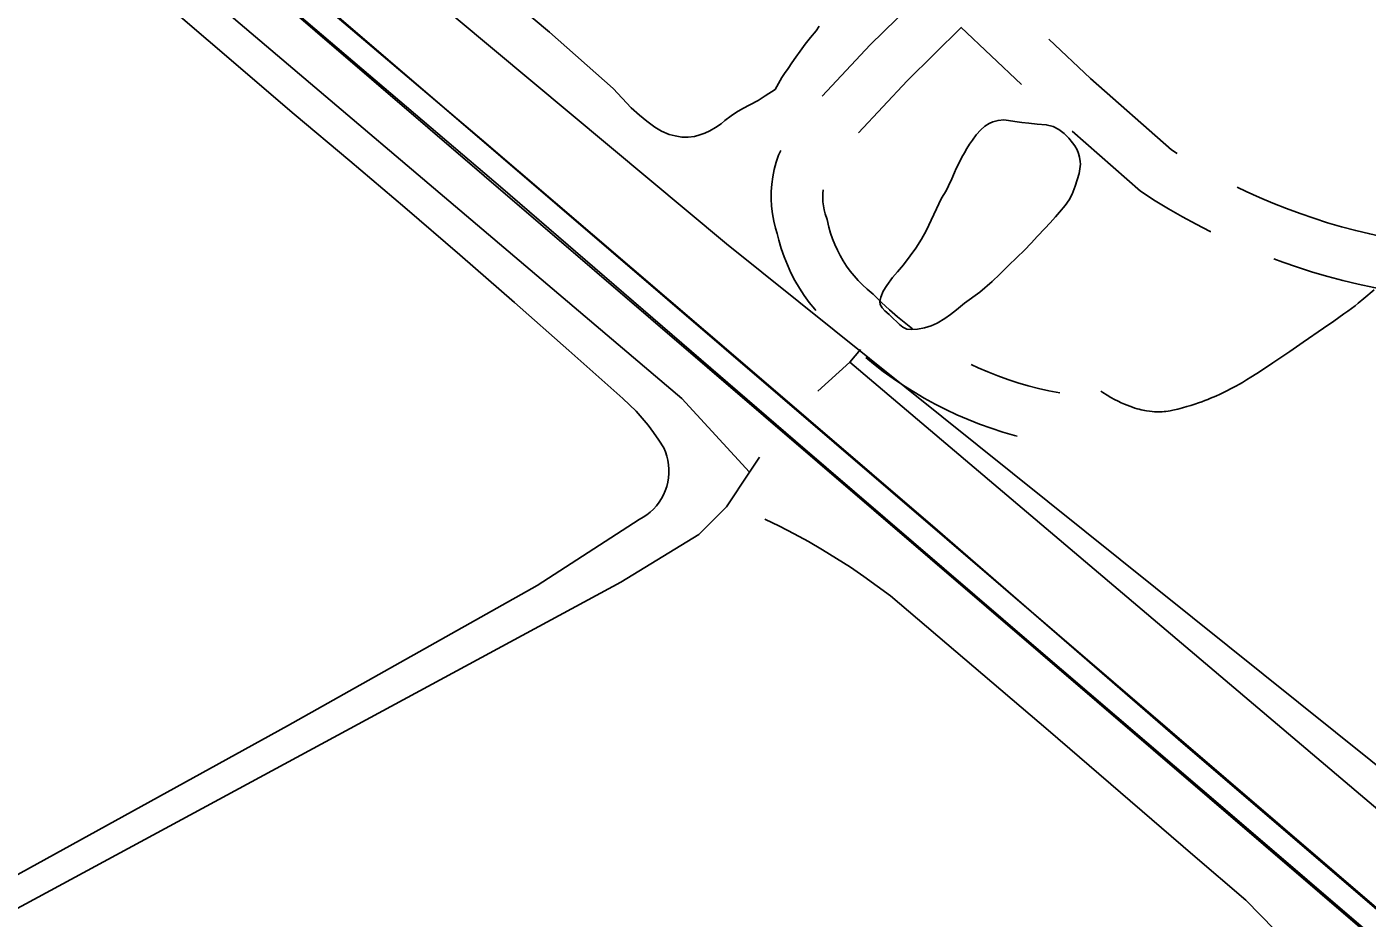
# Model space of a CAD drawing. Extents: x 3424494 to 3462436, y 522220 to 547718.
# Drawn here: x 3434363 to 3435143, y 542993 to 543511 of the extents above; entities that cross this region are included whole.
import ezdxf

# ---------------------------------------------------------------- set-up
doc = ezdxf.new("R2010")
doc.units = 0
for name, color, linetype in [('V-DTCH-CNTR', 7, 'Continuous'), ('V-RAIL-TRAK', 7, 'Continuous'), ('V-ROAD-CNTR', 7, 'Continuous'), ('V-SITE-OTLN', 7, 'Continuous'), ('V-TOPO-SHOR', 7, 'Continuous')]:
    doc.layers.add(name, color=color, linetype=linetype)

msp = doc.modelspace()

# ---------------------------------------------------------------- linework, layer by layer
at = {"layer": 'V-DTCH-CNTR'}
for points in [[(3434419.05, 543545.93), (3434468.93, 543503.04), (3434518.96, 543460.33), (3434551.21, 543433.26), (3434583.31, 543406), (3434615.24, 543378.55), (3434647.01, 543350.91), (3434678.62, 543323.08), (3434710.05, 543295.07), (3434713.97, 543291.45), (3434717.72, 543287.67), (3434721.3, 543283.72), (3434724.71, 543279.62), (3434727.93, 543275.38), (3434730.96, 543271), (3434733.8, 543266.48), (3434734.8, 543264.13), (3434735.61, 543261.7), (3434736.22, 543259.2), (3434736.62, 543256.67), (3434736.82, 543254.12), (3434736.81, 543251.55), (3434736.59, 543249), (3434736.16, 543246.47), (3434735.53, 543243.99), (3434734.7, 543241.56), (3434733.67, 543239.21), (3434732.46, 543236.95), (3434731.06, 543234.81), (3434729.5, 543232.77), (3434727.78, 543230.88), (3434725.91, 543229.12), (3434723.9, 543227.53), (3434721.77, 543226.1), (3434719.53, 543224.86), (3434660.24, 543186.49), (3434514.96, 543104.94), (3434314.4, 542994.45)], [(3435142.53, 542934.22), (3435129.56, 542946.94), (3435114.03, 542960.86), (3435072.19, 543003.57), (3435041.52, 543030.02), (3434957.38, 543102.42), (3434865.56, 543180.38), (3434857.94, 543186.12), (3434850.2, 543191.67), (3434842.31, 543197.03), (3434834.3, 543202.2), (3434826.17, 543207.17), (3434817.92, 543211.95), (3434809.56, 543216.52), (3434801.09, 543220.89), (3434792.52, 543225.05)]]:
    msp.add_lwpolyline(points, dxfattribs=at)
at = {"layer": 'V-RAIL-TRAK'}
for points in [[(3433283.14, 544579.55), (3433433.1, 544451.31), (3433542.37, 544357.27), (3433704.52, 544218.89), (3433864.49, 544081.31), (3433992.63, 543970.58), (3434099.35, 543880.11), (3434230.64, 543767.18), (3434365.07, 543652.07), (3434485.35, 543548.88), (3434638.85, 543418.06), (3434810.42, 543270.34), (3434948.98, 543151.45), (3435062.97, 543054.03), (3435154.17, 542975.7)], [(3435190.42, 542962.13), (3435035.75, 543094.74), (3434892.87, 543218.59), (3434779.86, 543315.61), (3434627.75, 543445.64), (3434493.11, 543559.77), (3434400.94, 543640.08), (3434291.47, 543733.73), (3434167.07, 543840.89), (3434043.44, 543946.07), (3433898.59, 544070.13), (3433740.38, 544206.31), (3433525.96, 544390.61), (3433337.09, 544551.86)]]:
    msp.add_lwpolyline(points, dxfattribs=at)
at = {"layer": 'V-ROAD-CNTR'}
for points in [[(3432086.35, 545626.63), (3433017.49, 544826.15), (3436584.01, 541768.29), (3439656.25, 539130.43), (3440791.29, 538157.35)], [(3432733.04, 545050.32), (3433007.72, 544814.76), (3436574.25, 541756.91), (3439266.7, 539445.13)], [(3434884.96, 543531.25), (3434853.89, 543500.56), (3434826, 543470.78)], [(3434906.79, 543510.64), (3434875.39, 543479.63), (3434847.1, 543449.42)], [(3434941.84, 543477.54), (3434906.59, 543510.83)], [(3435032.34, 543437.44), (3435029.03, 543439.55), (3434981.92, 543480.95), (3434957.67, 543503.85)], [(3435051.8, 543392.09), (3435051.53, 543392.22), (3435043.37, 543396.39), (3435035.32, 543400.75), (3435027.36, 543405.3), (3435019.52, 543410.04), (3435010.96, 543415.48), (3434971.22, 543450.41)], [(3434801.79, 543439.27), (3434800.59, 543436.41), (3434799.19, 543432.34), (3434798.05, 543428.17), (3434797.18, 543423.95), (3434796.58, 543419.69), (3434796.26, 543415.39), (3434796.22, 543411.07), (3434796.46, 543406.77), (3434796.98, 543402.49), (3434797.77, 543398.24), (3434798.83, 543394.07), (3434799.82, 543391.02), (3434800.76, 543387.06), (3434802.16, 543382.2), (3434803.81, 543377.42), (3434805.68, 543372.72), (3434807.78, 543368.13), (3434810.11, 543363.65), (3434812.66, 543359.28), (3434815.42, 543355.04), (3434818.39, 543350.95), (3434821.55, 543347.01), (3434822.22, 543346.25)], [(3434826.41, 543416.28), (3434826.25, 543414.13), (3434826.23, 543411.76), (3434826.36, 543409.4), (3434826.65, 543407.04), (3434827.08, 543404.71), (3434827.67, 543402.41), (3434828.74, 543399.11), (3434829.79, 543394.67), (3434830.78, 543391.24), (3434831.94, 543387.87), (3434833.26, 543384.55), (3434834.75, 543381.29), (3434836.4, 543378.12), (3434838.2, 543375.04), (3434840.15, 543372.04), (3434842.25, 543369.15), (3434844.48, 543366.36), (3434846.85, 543363.69), (3434849.36, 543361.14), (3434851.98, 543358.71), (3434855.47, 543355.79), (3434860.47, 543350.86), (3434865.01, 543346.66), (3434869.68, 543342.6), (3434874.46, 543338.68), (3434878.39, 543335.67)], [(3435162.04, 543387.15), (3435160.88, 543387.34), (3435152.58, 543388.94), (3435144.32, 543390.73), (3435136.1, 543392.71), (3435127.93, 543394.89), (3435119.81, 543397.26), (3435111.76, 543399.82), (3435103.76, 543402.57), (3435095.83, 543405.51), (3435087.97, 543408.63), (3435080.19, 543411.94), (3435072.49, 543415.43), (3435067.25, 543417.95)], [(3435185.7, 543354.27), (3435183.37, 543354.42), (3435174.2, 543355.21), (3435164.84, 543356.26), (3435155.57, 543357.81), (3435146.57, 543359.54), (3435137.62, 543361.48), (3435128.71, 543363.63), (3435119.86, 543365.99), (3435111.06, 543368.56), (3435102.33, 543371.33), (3435093.67, 543374.31), (3435088.5, 543376.23)], [(3434987.97, 543299.36), (3434989.18, 543298.57), (3434991.55, 543297.09), (3434993.8, 543295.77), (3434995.93, 543294.6), (3434997.94, 543293.57), (3434999.83, 543292.67), (3435001.61, 543291.87), (3435003.29, 543291.17), (3435004.87, 543290.57), (3435006.35, 543290.04), (3435007.73, 543289.59), (3435009.04, 543289.2), (3435010.26, 543288.86), (3435011.4, 543288.57), (3435012.47, 543288.33), (3435013.47, 543288.12), (3435014.42, 543287.95), (3435016.17, 543287.69), (3435017.71, 543287.51), (3435019.05, 543287.41), (3435020.22, 543287.35), (3435021.24, 543287.34), (3435022.13, 543287.34), (3435023.68, 543287.41), (3435024.83, 543287.5), (3435025.7, 543287.59), (3435026.99, 543287.78), (3435028.27, 543288.01), (3435029.75, 543288.33), (3435032.63, 543288.99), (3435035.35, 543289.68), (3435037.89, 543290.4), (3435040.28, 543291.11), (3435042.53, 543291.83), (3435044.63, 543292.55), (3435046.59, 543293.25), (3435048.44, 543293.94), (3435050.16, 543294.61), (3435051.77, 543295.26), (3435054.78, 543296.54), (3435057.4, 543297.72), (3435059.68, 543298.79), (3435061.66, 543299.77), (3435063.38, 543300.65), (3435066.37, 543302.24), (3435068.59, 543303.48), (3435070.24, 543304.44), (3435072.68, 543305.91), (3435075.1, 543307.43), (3435078.61, 543309.7), (3435081.87, 543311.83), (3435087.93, 543315.84), (3435093.17, 543319.36), (3435097.73, 543322.44), (3435105.65, 543327.85), (3435117.47, 543336.01), (3435123.37, 543340.11), (3435129.29, 543344.22), (3435131.61, 543345.88), (3435133.74, 543347.48), (3435135.72, 543349.02), (3435137.54, 543350.49), (3435140.94, 543353.29), (3435146.86, 543358.22)], [(3434851.32, 543318.86), (3434855.83, 543315.17), (3434861.47, 543310.84), (3434867.24, 543306.69), (3434873.14, 543302.71), (3434879.15, 543298.92), (3434885.29, 543295.31), (3434891.52, 543291.9), (3434897.86, 543288.68), (3434904.29, 543285.66), (3434910.82, 543282.83), (3434917.43, 543280.21), (3434924.11, 543277.8), (3434930.87, 543275.58), (3434937.69, 543273.58), (3434939.37, 543273.14)], [(3434912.52, 543314.94), (3434916.63, 543313.01), (3434922.31, 543310.55), (3434928.06, 543308.27), (3434933.88, 543306.16), (3434939.76, 543304.24), (3434945.69, 543302.5), (3434951.68, 543300.94), (3434957.72, 543299.57), (3434964.01, 543298.33)]]:
    msp.add_lwpolyline(points, dxfattribs=at)
at = {"layer": 'V-SITE-OTLN'}
msp.add_lwpolyline([(3435053.96, 544212.52), (3435122.66, 544125.49), (3435330.67, 543862.09), (3435410.87, 543760.52), (3435650.78, 543375.21), (3435691.99, 543311.4), (3435670.55, 543294.05), (3435669.79, 543293.52), (3435625.65, 543257.98), (3435228.12, 543018.14), (3434770.35, 543384.92), (3434159, 543894.84), (3434445.32, 543990.28), (3434450.23, 543991.91)], close=True, dxfattribs=at)
at = {"layer": 'V-TOPO-SHOR'}
msp.add_line((3434848.16, 543323.57), (3434841.93, 543316.22), dxfattribs=at)
for points in [[(3434133.33, 543808.85), (3434270.35, 543691.96), (3434326.52, 543636.33), (3434340.98, 543628.01), (3434351.55, 543623.64), (3434361.71, 543617.7), (3434392.95, 543593.2), (3434744.28, 543295.05), (3434783.59, 543252.23)], [(3434798.59, 543474.67), (3434792.78, 543470.89), (3434788.62, 543468.28), (3434783.87, 543465.74), (3434779.71, 543463.59), (3434776.08, 543461.51), (3434772.98, 543459.35), (3434769.41, 543456.68), (3434767.09, 543454.71), (3434763.92, 543452.56), (3434760.55, 543450.61), (3434757.72, 543449.31), (3434754.81, 543448.27), (3434751.59, 543447.37), (3434748.03, 543446.99), (3434744.35, 543447.01), (3434740.53, 543447.69), (3434736.92, 543448.57), (3434732.46, 543450.37), (3434728.52, 543452.83), (3434723.94, 543456.21), (3434719.68, 543459.66), (3434714.83, 543463.9), (3434704.43, 543475.14), (3434667.38, 543507.99), (3434598.28, 543565.83)], [(3434824.2, 543511.51), (3434822.35, 543508.82), (3434819.16, 543504.95), (3434816.12, 543500.96), (3434813.06, 543496.96), (3434810.54, 543493.42), (3434808.29, 543490.08), (3434806.1, 543486.8), (3434803.98, 543483.92), (3434802.38, 543481.69), (3434798.59, 543474.67)], [(3434975.39, 543425.83), (3434973.04, 543418.4), (3434971.24, 543413.87), (3434969.51, 543410.59), (3434967.19, 543407.32), (3434963.94, 543403.39), (3434961.56, 543400.7), (3434958.38, 543397.17), (3434955.4, 543393.96), (3434951.03, 543389.38), (3434947.46, 543385.45), (3434943.48, 543381.33), (3434939.12, 543377.01), (3434934.22, 543372.3), (3434929.13, 543367.39), (3434924.82, 543363.07), (3434917.49, 543356.87), (3434908.7, 543350.53), (3434904.07, 543346.61), (3434900.56, 543343.93), (3434897.2, 543341.52), (3434892.77, 543338.84), (3434889.34, 543337.35), (3434885.32, 543336.12), (3434881.37, 543335.49), (3434877.62, 543335.12), (3434875.05, 543335.39), (3434872.89, 543336.53), (3434870.92, 543338.11), (3434869.48, 543339.44), (3434867.06, 543341.82), (3434864.84, 543344.01), (3434862.41, 543346.06), (3434860.71, 543347.71), (3434859.6, 543349.7), (3434859.42, 543351.41), (3434859.96, 543353.9), (3434861.42, 543357.38), (3434863.48, 543360.73), (3434866.8, 543365.32), (3434869.71, 543368.79), (3434873.16, 543372.78), (3434877.14, 543377.96), (3434880.32, 543382.41), (3434883.71, 543387.66), (3434886.43, 543392.58), (3434895.36, 543411.54), (3434897.95, 543415.81), (3434899.41, 543418.62), (3434901.34, 543422.82), (3434902.88, 543426.44), (3434903.88, 543428.73), (3434905.74, 543432.41), (3434907.14, 543435.3), (3434908.6, 543437.92), (3434910, 543440.28), (3434911.53, 543442.84), (3434913.25, 543445.26), (3434915.44, 543448.28), (3434918.09, 543451.16), (3434920.4, 543453.25), (3434922.98, 543454.95), (3434925.09, 543455.86), (3434928.19, 543456.69), (3434931.61, 543456.94), (3434934.24, 543456.59), (3434937.92, 543455.98), (3434941.93, 543455.49), (3434946.14, 543455.08), (3434950.88, 543454.52), (3434956.2, 543454.17), (3434960.21, 543453.22), (3434963.56, 543451.43), (3434966.64, 543449.04), (3434969.25, 543446.39), (3434971.54, 543443.68), (3434972.85, 543441.96), (3434974.15, 543439.52), (3434974.86, 543437.48), (3434975.51, 543435.3), (3434975.95, 543432.86), (3434976.14, 543431.28), (3434975.39, 543425.83)], [(3435220.05, 542996.16), (3434958.74, 543217.43), (3434841.93, 543316.22), (3434823.45, 543299.31)], [(3434789.38, 543261.02), (3434783.59, 543252.23), (3434770.31, 543232.08), (3434754.24, 543216.19), (3434708.89, 543188.44), (3434326.92, 542982.18), (3433969.2, 542779.9), (3433595.11, 542572.98)]]:
    msp.add_lwpolyline(points, dxfattribs=at)

doc.saveas('drawing.dxf')
